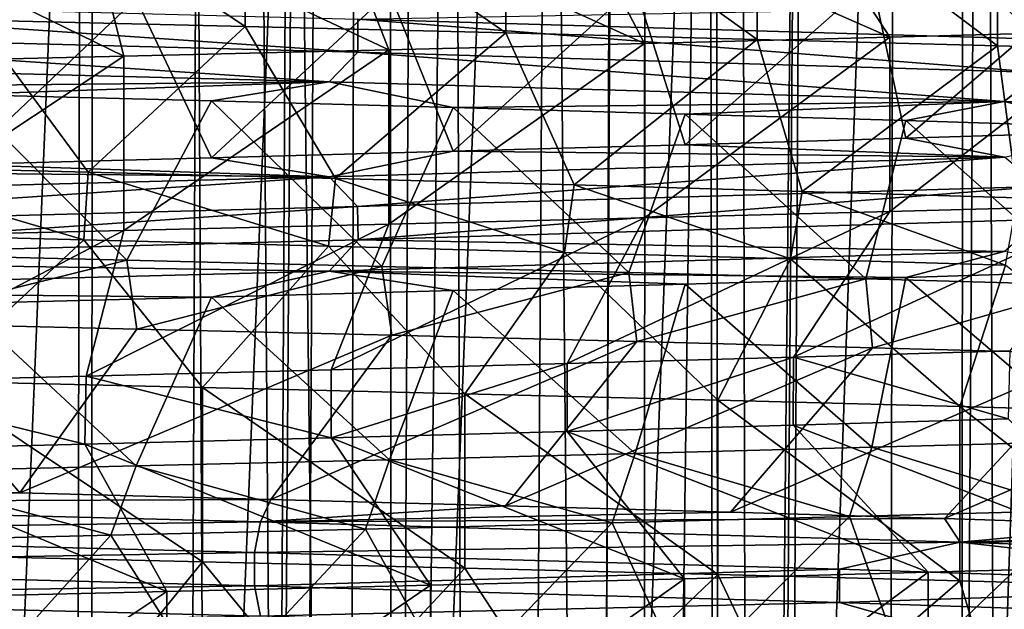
# Model space of a CAD drawing. Header units: millimetres. Extents: x -39 to 39, y -2 to 145.
# Tile 440 of 656: x 4.66 to 8.33, y 50.22 to 52.42. Entities that reach past the tile are written whole.
import ezdxf

# ---------------------------------------------------------------- set-up
doc = ezdxf.new("R2010")
doc.units = ezdxf.units.MM
doc.header["$LTSCALE"] = 65.185185
for name, color, linetype in [('12', 7, 'CONTINUOUS'), ('16', 7, 'CONTINUOUS'), ('160', 7, 'CONTINUOUS'), ('161', 7, 'CONTINUOUS'), ('17', 7, 'CONTINUOUS'), ('179', 7, 'CONTINUOUS'), ('36', 7, 'CONTINUOUS'), ('38', 7, 'CONTINUOUS'), ('460', 7, 'CONTINUOUS'), ('48', 7, 'CONTINUOUS'), ('563', 7, 'CONTINUOUS'), ('618', 7, 'CONTINUOUS'), ('619', 7, 'CONTINUOUS'), ('620', 7, 'CONTINUOUS'), ('621', 7, 'CONTINUOUS'), ('622', 7, 'CONTINUOUS'), ('73', 7, 'CONTINUOUS')]:
    doc.layers.add(name, color=color, linetype=linetype)

msp = doc.modelspace()

# ---------------------------------------------------------------- linework, layer by layer
at = {"layer": '12', "color": 7, "linetype": 'Continuous'}
for points in [[(4.9596, 121, 16.3597), (3.8734, 121, 16.6504), (4.4361, 38.299, 16.21), (4.9596, 121, 16.3597)], [(4.9209, 38.299, 16.0695), (4.9596, 121, 16.3597), (4.4361, 38.299, 16.21), (4.9209, 38.299, 16.0695)], [(5.4013, 38.299, 15.9144), (4.9596, 121, 16.3597), (4.9209, 38.299, 16.0695), (5.4013, 38.299, 15.9144)], [(6.0244, 121, 15.9983), (4.9596, 121, 16.3597), (5.8769, 38.299, 15.745), (6.0244, 121, 15.9983)], [(5.8769, 38.299, 15.745), (4.9596, 121, 16.3597), (5.4013, 38.299, 15.9144), (5.8769, 38.299, 15.745)], [(5.5726, 38.2987, -15.8553), (6.0135, 121, -16.0024), (6.0463, 38.299, -15.6807), (5.5726, 38.2987, -15.8553)], [(6.3474, 38.299, 15.5613), (6.0244, 121, 15.9983), (5.8769, 38.299, 15.745), (6.3474, 38.299, 15.5613)], [(6.0135, 121, -16.0024), (7.0526, 121, -15.5724), (6.0463, 38.299, -15.6807), (6.0135, 121, -16.0024)], [(7.0632, 121, 15.5676), (6.0244, 121, 15.9983), (6.8122, 38.299, 15.3635), (7.0632, 121, 15.5676)], [(6.8122, 38.299, 15.3635), (6.0244, 121, 15.9983), (6.3474, 38.299, 15.5613), (6.8122, 38.299, 15.3635)], [(6.0463, 38.299, -15.6807), (7.0526, 121, -15.5724), (6.5146, 38.299, -15.492), (6.0463, 38.299, -15.6807)], [(6.5146, 38.299, -15.492), (7.0526, 121, -15.5724), (6.977, 38.299, -15.2894), (6.5146, 38.299, -15.492)], [(7.2709, 38.2987, 15.1518), (7.0632, 121, 15.5676), (6.8122, 38.299, 15.3635), (7.2709, 38.2987, 15.1518)], [(7.0526, 121, -15.5724), (8.0611, 121, -15.0751), (6.977, 38.299, -15.2894), (7.0526, 121, -15.5724)], [(6.977, 38.299, -15.2894), (8.0611, 121, -15.0751), (7.4331, 38.299, -15.0729), (6.977, 38.299, -15.2894)], [(7.4331, 38.299, -15.0729), (8.0611, 121, -15.0751), (7.8825, 38.299, -14.8428), (7.4331, 38.299, -15.0729)], [(7.8825, 38.299, -14.8428), (8.0611, 121, -15.0751), (8.3248, 38.299, -14.5993), (7.8825, 38.299, -14.8428)], [(8.0611, 121, -15.0751), (9.0347, 121, -14.5125), (8.3248, 38.299, -14.5993), (8.0611, 121, -15.0751)], [(8.3248, 38.299, -14.5993), (9.0347, 121, -14.5125), (8.7596, 38.299, -14.3427), (8.3248, 38.299, -14.5993)]]:
    msp.add_3dface(points, dxfattribs=at)
at = {"layer": '16', "color": 7, "linetype": 'Continuous'}
for points in [[(4.8971, 51.5988, -12.4731), (3.9646, 51.8753, -12.8001), (3.9568, 51.6224, -12.8025), (4.8971, 51.5988, -12.4731)], [(4.9125, 51.8514, -12.4671), (3.9646, 51.8753, -12.8001), (4.8971, 51.5988, -12.4731), (4.9125, 51.8514, -12.4671)], [(5.8098, 51.5751, -12.075), (4.9125, 51.8514, -12.4671), (4.8971, 51.5988, -12.4731), (5.8098, 51.5751, -12.075)], [(5.8361, 51.8275, -12.0623), (4.9125, 51.8514, -12.4671), (5.8098, 51.5751, -12.075), (5.8361, 51.8275, -12.0623)], [(6.6902, 51.5515, -11.6104), (5.8361, 51.8275, -12.0623), (5.8098, 51.5751, -12.075), (6.6902, 51.5515, -11.6104)], [(6.7255, 51.8035, -11.59), (5.8361, 51.8275, -12.0623), (6.6902, 51.5515, -11.6104), (6.7255, 51.8035, -11.59)], [(7.5333, 51.5278, -11.0819), (6.7255, 51.8035, -11.59), (6.6902, 51.5515, -11.6104), (7.5333, 51.5278, -11.0819)], [(7.5763, 51.7796, -11.0526), (6.7255, 51.8035, -11.59), (7.5333, 51.5278, -11.0819), (7.5763, 51.7796, -11.0526)], [(8.3344, 51.5042, -10.4928), (7.5763, 51.7796, -11.0526), (7.5333, 51.5278, -11.0819), (8.3344, 51.5042, -10.4928)], [(8.3791, 51.7559, -10.4571), (7.5763, 51.7796, -11.0526), (8.3344, 51.5042, -10.4928), (8.3791, 51.7559, -10.4571)], [(7.5447, 51.1613, 11.0742), (8.351, 51.1851, 10.4796), (8.3443, 50.9318, 10.4849), (7.5447, 51.1613, 11.0742)], [(6.7, 51.1376, 11.6047), (7.5447, 51.1613, 11.0742), (6.7, 50.8845, 11.6047), (6.7, 51.1376, 11.6047)], [(6.7, 50.8845, 11.6047), (7.5447, 51.1613, 11.0742), (7.5431, 50.9082, 11.0753), (6.7, 50.8845, 11.6047)], [(7.5431, 50.9082, 11.0753), (7.5447, 51.1613, 11.0742), (8.3443, 50.9318, 10.4849), (7.5431, 50.9082, 11.0753)]]:
    msp.add_3dface(points, dxfattribs=at)
at = {"layer": '160', "color": 7, "linetype": 'Continuous'}
for points in [[(7.5447, 52.9082, 11.0742), (8.351, 52.932, 10.4796), (8.7754, 52.3788, 11.3541), (7.5447, 52.9082, 11.0742)], [(6.7, 52.8845, 11.6047), (7.5447, 52.9082, 11.0742), (7.904, 52.3551, 11.977), (6.7, 52.8845, 11.6047)], [(7.904, 52.3551, 11.977), (7.5447, 52.9082, 11.0742), (8.7754, 52.3788, 11.3541), (7.904, 52.3551, 11.977)], [(4.9055, 52.8372, 12.4698), (5.8193, 52.8609, 12.0705), (6.0344, 52.3075, 13.0196), (4.9055, 52.8372, 12.4698)], [(5.8193, 52.8609, 12.0705), (6.7, 52.8845, 11.6047), (6.9887, 52.3313, 12.5332), (5.8193, 52.8609, 12.0705)], [(6.0344, 52.3075, 13.0196), (5.8193, 52.8609, 12.0705), (6.9887, 52.3313, 12.5332), (6.0344, 52.3075, 13.0196)], [(6.9887, 52.3313, 12.5332), (6.7, 52.8845, 11.6047), (7.904, 52.3551, 11.977), (6.9887, 52.3313, 12.5332)], [(3.9632, 52.8134, 12.8005), (4.9055, 52.8372, 12.4698), (5.0464, 52.2838, 13.4334), (3.9632, 52.8134, 12.8005)], [(5.0464, 52.2838, 13.4334), (4.9055, 52.8372, 12.4698), (6.0344, 52.3075, 13.0196), (5.0464, 52.2838, 13.4334)], [(4.0304, 52.26, 13.7724), (3.9632, 52.8134, 12.8005), (5.0464, 52.2838, 13.4334), (4.0304, 52.26, 13.7724)], [(4.8971, 51.5988, -12.4731), (3.9568, 51.6224, -12.8025), (4.331, 51.0718, -13.6808), (4.8971, 51.5988, -12.4731)], [(5.3394, 51.048, -13.3197), (4.8971, 51.5988, -12.4731), (4.331, 51.0718, -13.6808), (5.3394, 51.048, -13.3197)], [(5.8098, 51.5751, -12.075), (4.8971, 51.5988, -12.4731), (5.3394, 51.048, -13.3197), (5.8098, 51.5751, -12.075)], [(6.318, 51.0243, -12.8843), (5.8098, 51.5751, -12.075), (5.3394, 51.048, -13.3197), (6.318, 51.0243, -12.8843)], [(6.6902, 51.5515, -11.6104), (5.8098, 51.5751, -12.075), (6.318, 51.0243, -12.8843), (6.6902, 51.5515, -11.6104)], [(7.2614, 51.0005, -12.3772), (6.6902, 51.5515, -11.6104), (6.318, 51.0243, -12.8843), (7.2614, 51.0005, -12.3772)], [(7.5333, 51.5278, -11.0819), (6.6902, 51.5515, -11.6104), (7.2614, 51.0005, -12.3772), (7.5333, 51.5278, -11.0819)], [(8.1644, 50.9767, -11.8011), (7.5333, 51.5278, -11.0819), (7.2614, 51.0005, -12.3772), (8.1644, 50.9767, -11.8011)], [(8.3344, 51.5042, -10.4928), (7.5333, 51.5278, -11.0819), (8.1644, 50.9767, -11.8011), (8.3344, 51.5042, -10.4928)], [(9.0218, 50.953, -11.1593), (8.3344, 51.5042, -10.4928), (8.1644, 50.9767, -11.8011), (9.0218, 50.953, -11.1593)], [(6.7, 50.8845, 11.6047), (7.5431, 50.9082, 11.0753), (8.0465, 50.3589, 11.8817), (6.7, 50.8845, 11.6047)], [(7.5431, 50.9082, 11.0753), (8.3443, 50.9318, 10.4849), (8.9104, 50.3826, 11.2485), (7.5431, 50.9082, 11.0753)], [(8.0465, 50.3589, 11.8817), (7.5431, 50.9082, 11.0753), (8.9104, 50.3826, 11.2485), (8.0465, 50.3589, 11.8817)], [(5.8189, 50.8608, 12.0706), (6.7, 50.8845, 11.6047), (7.1379, 50.3351, 12.4488), (5.8189, 50.8608, 12.0706)], [(7.1379, 50.3351, 12.4488), (6.7, 50.8845, 11.6047), (8.0465, 50.3589, 11.8817), (7.1379, 50.3351, 12.4488)], [(3.9475, 50.813, 12.8054), (4.9003, 50.837, 12.4718), (5.2066, 50.2876, 13.3721), (3.9475, 50.813, 12.8054)], [(4.9003, 50.837, 12.4718), (5.8189, 50.8608, 12.0706), (6.1895, 50.3113, 12.9465), (4.9003, 50.837, 12.4718)], [(5.2066, 50.2876, 13.3721), (4.9003, 50.837, 12.4718), (6.1895, 50.3113, 12.9465), (5.2066, 50.2876, 13.3721)], [(6.1895, 50.3113, 12.9465), (5.8189, 50.8608, 12.0706), (7.1379, 50.3351, 12.4488), (6.1895, 50.3113, 12.9465)], [(4.1946, 50.2638, 13.7232), (3.9475, 50.813, 12.8054), (5.2066, 50.2876, 13.3721), (4.1946, 50.2638, 13.7232)]]:
    msp.add_3dface(points, dxfattribs=at)
at = {"layer": '161', "color": 7, "linetype": 'Continuous'}
for points in [[(3.9646, 51.8753, -12.8001), (4.9125, 51.8514, -12.4671), (4.4941, 52.418, -13.6281), (3.9646, 51.8753, -12.8001)], [(4.9125, 51.8514, -12.4671), (5.4981, 52.3942, -13.2549), (4.4941, 52.418, -13.6281), (4.9125, 51.8514, -12.4671)], [(4.9125, 51.8514, -12.4671), (5.8361, 51.8275, -12.0623), (5.4981, 52.3942, -13.2549), (4.9125, 51.8514, -12.4671)], [(5.8361, 51.8275, -12.0623), (6.4715, 52.3705, -12.8079), (5.4981, 52.3942, -13.2549), (5.8361, 51.8275, -12.0623)], [(5.8361, 51.8275, -12.0623), (6.7255, 51.8035, -11.59), (6.4715, 52.3705, -12.8079), (5.8361, 51.8275, -12.0623)], [(6.7255, 51.8035, -11.59), (7.4087, 52.3467, -12.2895), (6.4715, 52.3705, -12.8079), (6.7255, 51.8035, -11.59)], [(6.7255, 51.8035, -11.59), (7.5763, 51.7796, -11.0526), (7.4087, 52.3467, -12.2895), (6.7255, 51.8035, -11.59)], [(7.5763, 51.7796, -11.0526), (8.3048, 52.3229, -11.7027), (7.4087, 52.3467, -12.2895), (7.5763, 51.7796, -11.0526)], [(7.5763, 51.7796, -11.0526), (8.3791, 51.7559, -10.4571), (8.3048, 52.3229, -11.7027), (7.5763, 51.7796, -11.0526)], [(8.3791, 51.7559, -10.4571), (9.1545, 52.2992, -11.0507), (8.3048, 52.3229, -11.7027), (8.3791, 51.7559, -10.4571)], [(8.351, 51.1851, 10.4796), (7.5447, 51.1613, 11.0742), (8.7754, 51.7288, 11.3541), (8.351, 51.1851, 10.4796)], [(7.5447, 51.1613, 11.0742), (7.904, 51.7051, 11.977), (8.7754, 51.7288, 11.3541), (7.5447, 51.1613, 11.0742)], [(6.7, 51.1376, 11.6047), (5.8193, 51.1139, 12.0705), (6.9887, 51.6813, 12.5332), (6.7, 51.1376, 11.6047)], [(5.8193, 51.1139, 12.0705), (6.0344, 51.6575, 13.0196), (6.9887, 51.6813, 12.5332), (5.8193, 51.1139, 12.0705)], [(7.5447, 51.1613, 11.0742), (6.7, 51.1376, 11.6047), (7.904, 51.7051, 11.977), (7.5447, 51.1613, 11.0742)], [(6.7, 51.1376, 11.6047), (6.9887, 51.6813, 12.5332), (7.904, 51.7051, 11.977), (6.7, 51.1376, 11.6047)], [(5.8193, 51.1139, 12.0705), (4.9055, 51.0902, 12.4698), (6.0344, 51.6575, 13.0196), (5.8193, 51.1139, 12.0705)], [(4.9055, 51.0902, 12.4698), (5.0464, 51.6338, 13.4334), (6.0344, 51.6575, 13.0196), (4.9055, 51.0902, 12.4698)], [(4.9055, 51.0902, 12.4698), (3.9632, 51.0665, 12.8005), (5.0464, 51.6338, 13.4334), (4.9055, 51.0902, 12.4698)], [(3.9632, 51.0665, 12.8005), (4.0304, 51.61, 13.7724), (5.0464, 51.6338, 13.4334), (3.9632, 51.0665, 12.8005)], [(3.9568, 49.8755, -12.8025), (4.8971, 49.8518, -12.4731), (4.331, 50.4218, -13.6808), (3.9568, 49.8755, -12.8025)], [(4.8971, 49.8518, -12.4731), (5.3394, 50.398, -13.3197), (4.331, 50.4218, -13.6808), (4.8971, 49.8518, -12.4731)], [(4.8971, 49.8518, -12.4731), (5.8098, 49.8282, -12.075), (5.3394, 50.398, -13.3197), (4.8971, 49.8518, -12.4731)], [(5.8098, 49.8282, -12.075), (6.318, 50.3743, -12.8843), (5.3394, 50.398, -13.3197), (5.8098, 49.8282, -12.075)], [(5.8098, 49.8282, -12.075), (6.6902, 49.8045, -11.6104), (6.318, 50.3743, -12.8843), (5.8098, 49.8282, -12.075)], [(6.6902, 49.8045, -11.6104), (7.2614, 50.3505, -12.3772), (6.318, 50.3743, -12.8843), (6.6902, 49.8045, -11.6104)], [(6.6902, 49.8045, -11.6104), (7.5333, 49.7809, -11.0819), (7.2614, 50.3505, -12.3772), (6.6902, 49.8045, -11.6104)], [(7.5333, 49.7809, -11.0819), (8.1644, 50.3267, -11.8011), (7.2614, 50.3505, -12.3772), (7.5333, 49.7809, -11.0819)], [(7.5333, 49.7809, -11.0819), (8.3344, 49.7572, -10.4928), (8.1644, 50.3267, -11.8011), (7.5333, 49.7809, -11.0819)], [(8.3344, 49.7572, -10.4928), (9.0218, 50.303, -11.1593), (8.1644, 50.3267, -11.8011), (8.3344, 49.7572, -10.4928)]]:
    msp.add_3dface(points, dxfattribs=at)
at = {"layer": '17', "color": 7, "linetype": 'Continuous'}
for points in [[(6.7, 51.1376, 11.6047), (6.7, 50.8845, 11.6047), (5.8189, 50.8608, 12.0706), (6.7, 51.1376, 11.6047)], [(6.7, 51.1376, 11.6047), (5.8189, 50.8608, 12.0706), (5.8193, 51.1139, 12.0705), (6.7, 51.1376, 11.6047)], [(4.9055, 51.0902, 12.4698), (4.9003, 50.837, 12.4718), (3.9632, 51.0665, 12.8005), (4.9055, 51.0902, 12.4698)], [(5.8189, 50.8608, 12.0706), (4.9003, 50.837, 12.4718), (4.9055, 51.0902, 12.4698), (5.8189, 50.8608, 12.0706)], [(5.8193, 51.1139, 12.0705), (5.8189, 50.8608, 12.0706), (4.9055, 51.0902, 12.4698), (5.8193, 51.1139, 12.0705)], [(4.9003, 50.837, 12.4718), (3.9475, 50.813, 12.8054), (3.9632, 51.0665, 12.8005), (4.9003, 50.837, 12.4718)]]:
    msp.add_3dface(points, dxfattribs=at)
at = {"layer": '179', "color": 7, "linetype": 'Continuous'}
for points in [[(5.4981, 53.0442, -13.2549), (4.4941, 53.068, -13.6281), (5.4981, 52.3942, -13.2549), (5.4981, 53.0442, -13.2549)], [(5.4981, 52.3942, -13.2549), (4.4941, 53.068, -13.6281), (4.4941, 52.418, -13.6281), (5.4981, 52.3942, -13.2549)], [(6.4715, 53.0205, -12.8079), (5.4981, 53.0442, -13.2549), (6.4715, 52.3705, -12.8079), (6.4715, 53.0205, -12.8079)], [(6.4715, 52.3705, -12.8079), (5.4981, 53.0442, -13.2549), (5.4981, 52.3942, -13.2549), (6.4715, 52.3705, -12.8079)], [(7.4087, 52.9967, -12.2895), (6.4715, 53.0205, -12.8079), (7.4087, 52.3467, -12.2895), (7.4087, 52.9967, -12.2895)], [(7.4087, 52.3467, -12.2895), (6.4715, 53.0205, -12.8079), (6.4715, 52.3705, -12.8079), (7.4087, 52.3467, -12.2895)], [(8.3048, 52.9729, -11.7027), (7.4087, 52.9967, -12.2895), (8.3048, 52.3229, -11.7027), (8.3048, 52.9729, -11.7027)], [(8.3048, 52.3229, -11.7027), (7.4087, 52.9967, -12.2895), (7.4087, 52.3467, -12.2895), (8.3048, 52.3229, -11.7027)], [(9.1545, 52.9492, -11.0507), (8.3048, 52.9729, -11.7027), (9.1545, 52.2992, -11.0507), (9.1545, 52.9492, -11.0507)], [(9.1545, 52.2992, -11.0507), (8.3048, 52.9729, -11.7027), (8.3048, 52.3229, -11.7027), (9.1545, 52.2992, -11.0507)], [(7.904, 52.3551, 11.977), (8.7754, 52.3788, 11.3541), (7.904, 51.7051, 11.977), (7.904, 52.3551, 11.977)], [(7.904, 51.7051, 11.977), (8.7754, 52.3788, 11.3541), (8.7754, 51.7288, 11.3541), (7.904, 51.7051, 11.977)], [(6.9887, 52.3313, 12.5332), (7.904, 52.3551, 11.977), (6.9887, 51.6813, 12.5332), (6.9887, 52.3313, 12.5332)], [(6.9887, 51.6813, 12.5332), (7.904, 52.3551, 11.977), (7.904, 51.7051, 11.977), (6.9887, 51.6813, 12.5332)], [(5.0464, 52.2838, 13.4334), (6.0344, 52.3075, 13.0196), (5.0464, 51.6338, 13.4334), (5.0464, 52.2838, 13.4334)], [(5.0464, 51.6338, 13.4334), (6.0344, 52.3075, 13.0196), (6.0344, 51.6575, 13.0196), (5.0464, 51.6338, 13.4334)], [(6.0344, 52.3075, 13.0196), (6.9887, 52.3313, 12.5332), (6.0344, 51.6575, 13.0196), (6.0344, 52.3075, 13.0196)], [(6.0344, 51.6575, 13.0196), (6.9887, 52.3313, 12.5332), (6.9887, 51.6813, 12.5332), (6.0344, 51.6575, 13.0196)], [(4.0304, 52.26, 13.7724), (5.0464, 52.2838, 13.4334), (4.0304, 51.61, 13.7724), (4.0304, 52.26, 13.7724)], [(4.0304, 51.61, 13.7724), (5.0464, 52.2838, 13.4334), (5.0464, 51.6338, 13.4334), (4.0304, 51.61, 13.7724)], [(5.3394, 51.048, -13.3197), (4.331, 51.0718, -13.6808), (5.3394, 50.398, -13.3197), (5.3394, 51.048, -13.3197)], [(5.3394, 50.398, -13.3197), (4.331, 51.0718, -13.6808), (4.331, 50.4218, -13.6808), (5.3394, 50.398, -13.3197)], [(6.318, 51.0243, -12.8843), (5.3394, 51.048, -13.3197), (6.318, 50.3743, -12.8843), (6.318, 51.0243, -12.8843)], [(6.318, 50.3743, -12.8843), (5.3394, 51.048, -13.3197), (5.3394, 50.398, -13.3197), (6.318, 50.3743, -12.8843)], [(7.2614, 51.0005, -12.3772), (6.318, 51.0243, -12.8843), (7.2614, 50.3505, -12.3772), (7.2614, 51.0005, -12.3772)], [(7.2614, 50.3505, -12.3772), (6.318, 51.0243, -12.8843), (6.318, 50.3743, -12.8843), (7.2614, 50.3505, -12.3772)], [(8.1644, 50.9767, -11.8011), (7.2614, 51.0005, -12.3772), (8.1644, 50.3267, -11.8011), (8.1644, 50.9767, -11.8011)], [(8.1644, 50.3267, -11.8011), (7.2614, 51.0005, -12.3772), (7.2614, 50.3505, -12.3772), (8.1644, 50.3267, -11.8011)], [(9.0218, 50.953, -11.1593), (8.1644, 50.9767, -11.8011), (9.0218, 50.303, -11.1593), (9.0218, 50.953, -11.1593)], [(9.0218, 50.303, -11.1593), (8.1644, 50.9767, -11.8011), (8.1644, 50.3267, -11.8011), (9.0218, 50.303, -11.1593)], [(7.1379, 50.3351, 12.4488), (8.0465, 50.3589, 11.8817), (7.1379, 49.6851, 12.4488), (7.1379, 50.3351, 12.4488)], [(7.1379, 49.6851, 12.4488), (8.0465, 50.3589, 11.8817), (8.0465, 49.7089, 11.8817), (7.1379, 49.6851, 12.4488)], [(8.0465, 50.3589, 11.8817), (8.9104, 50.3826, 11.2485), (8.0465, 49.7089, 11.8817), (8.0465, 50.3589, 11.8817)], [(8.0465, 49.7089, 11.8817), (8.9104, 50.3826, 11.2485), (8.9104, 49.7326, 11.2485), (8.0465, 49.7089, 11.8817)], [(6.1895, 50.3113, 12.9465), (7.1379, 50.3351, 12.4488), (6.1895, 49.6613, 12.9465), (6.1895, 50.3113, 12.9465)], [(6.1895, 49.6613, 12.9465), (7.1379, 50.3351, 12.4488), (7.1379, 49.6851, 12.4488), (6.1895, 49.6613, 12.9465)], [(4.1946, 50.2638, 13.7232), (5.2066, 50.2876, 13.3721), (4.1946, 49.6138, 13.7232), (4.1946, 50.2638, 13.7232)], [(4.1946, 49.6138, 13.7232), (5.2066, 50.2876, 13.3721), (5.2066, 49.6376, 13.3721), (4.1946, 49.6138, 13.7232)], [(5.2066, 50.2876, 13.3721), (6.1895, 50.3113, 12.9465), (5.2066, 49.6376, 13.3721), (5.2066, 50.2876, 13.3721)], [(5.2066, 49.6376, 13.3721), (6.1895, 50.3113, 12.9465), (6.1895, 49.6613, 12.9465), (5.2066, 49.6376, 13.3721)]]:
    msp.add_3dface(points, dxfattribs=at)
at = {"layer": '36', "color": 7, "linetype": 'Continuous'}
for points in [[(8.2131, 121, 15.3595), (7.1963, 121, 15.8614), (7.3907, 38.2987, 15.4161), (8.2131, 121, 15.3595)], [(8.2131, 121, 15.3595), (7.3907, 38.2987, 15.4161), (8.1668, 38.2988, 15.0194), (8.2131, 121, 15.3595)], [(8.9231, 38.2988, 14.5828), (8.2131, 121, 15.3595), (8.1668, 38.2988, 15.0194), (8.9231, 38.2988, 14.5828)], [(9.1952, 121, 14.7925), (8.2131, 121, 15.3595), (8.9231, 38.2988, 14.5828), (9.1952, 121, 14.7925)]]:
    msp.add_3dface(points, dxfattribs=at)
at = {"layer": '38', "color": 7, "linetype": 'Continuous'}
for points in [[(7.0632, 121, 15.5676), (7.2709, 38.2987, 15.1518), (7.1963, 121, 15.8614), (7.0632, 121, 15.5676)], [(7.1963, 121, 15.8614), (7.2709, 38.2987, 15.1518), (7.3907, 38.2987, 15.4161), (7.1963, 121, 15.8614)]]:
    msp.add_3dface(points, dxfattribs=at)
at = {"layer": '460', "linetype": 'Continuous'}
for points in [[(4.0761, 51.5465, -13.6024), (5.057, 51.5233, -13.269), (4.1158, 51.2892, -13.5904), (4.0761, 51.5465, -13.6024)], [(4.1158, 51.2892, -13.5904), (5.057, 51.5233, -13.269), (5.0949, 51.266, -13.2545), (4.1158, 51.2892, -13.5904)], [(5.057, 51.5233, -13.269), (6.0088, 51.5001, -12.866), (5.0949, 51.266, -13.2545), (5.057, 51.5233, -13.269)], [(6.0088, 51.5001, -12.866), (6.0461, 51.2428, -12.8485), (5.0949, 51.266, -13.2545), (6.0088, 51.5001, -12.866)], [(6.9297, 51.4769, -12.3943), (6.0461, 51.2428, -12.8485), (6.0088, 51.5001, -12.866), (6.9297, 51.4769, -12.3943)], [(6.9603, 51.2197, -12.3772), (6.0461, 51.2428, -12.8485), (6.9297, 51.4769, -12.3943), (6.9603, 51.2197, -12.3772)], [(7.8142, 51.4537, -11.8566), (6.9603, 51.2197, -12.3772), (6.9297, 51.4769, -12.3943), (7.8142, 51.4537, -11.8566)], [(7.8392, 51.1966, -11.8401), (6.9603, 51.2197, -12.3772), (7.8142, 51.4537, -11.8566), (7.8392, 51.1966, -11.8401)], [(8.6566, 51.4305, -11.2562), (7.8392, 51.1966, -11.8401), (7.8142, 51.4537, -11.8566), (8.6566, 51.4305, -11.2562)], [(8.6785, 51.1735, -11.2394), (7.8392, 51.1966, -11.8401), (8.6566, 51.4305, -11.2562), (8.6785, 51.1735, -11.2394)], [(7.8359, 50.8253, 11.8422), (8.6037, 50.59, 11.2967), (8.6775, 50.8485, 11.2402), (7.8359, 50.8253, 11.8422)], [(6.0375, 50.779, 12.8526), (6.8674, 50.5435, 12.429), (6.954, 50.8021, 12.3807), (6.0375, 50.779, 12.8526)], [(6.8674, 50.5435, 12.429), (7.7531, 50.5666, 11.8966), (6.954, 50.8021, 12.3807), (6.8674, 50.5435, 12.429)], [(6.954, 50.8021, 12.3807), (7.7531, 50.5666, 11.8966), (7.8359, 50.8253, 11.8422), (6.954, 50.8021, 12.3807)], [(7.7531, 50.5666, 11.8966), (8.6037, 50.59, 11.2967), (7.8359, 50.8253, 11.8422), (7.7531, 50.5666, 11.8966)], [(5.0917, 50.7559, 13.2557), (5.947, 50.5203, 12.8947), (6.0375, 50.779, 12.8526), (5.0917, 50.7559, 13.2557)], [(5.947, 50.5203, 12.8947), (6.8674, 50.5435, 12.429), (6.0375, 50.779, 12.8526), (5.947, 50.5203, 12.8947)], [(4.0204, 50.4742, 13.619), (4.9971, 50.4973, 13.2917), (4.1186, 50.7329, 13.5896), (4.0204, 50.4742, 13.619)], [(4.1186, 50.7329, 13.5896), (4.9971, 50.4973, 13.2917), (5.0917, 50.7559, 13.2557), (4.1186, 50.7329, 13.5896)], [(4.9971, 50.4973, 13.2917), (5.947, 50.5203, 12.8947), (5.0917, 50.7559, 13.2557), (4.9971, 50.4973, 13.2917)]]:
    msp.add_3dface(points, dxfattribs=at)
at = {"layer": '48', "color": 7, "linetype": 'Continuous'}
for points in [[(3.9579, 121, -16.9618), (5.0532, 121, -16.6684), (4.002, 38.2988, -16.6211), (3.9579, 121, -16.9618)], [(4.002, 38.2988, -16.6211), (5.0532, 121, -16.6684), (4.8456, 38.2988, -16.3951), (4.002, 38.2988, -16.6211)], [(5.0532, 121, -16.6684), (5.6748, 38.2987, -16.1268), (4.8456, 38.2988, -16.3951), (5.0532, 121, -16.6684)], [(5.0532, 121, -16.6684), (6.1271, 121, -16.3042), (5.6748, 38.2987, -16.1268), (5.0532, 121, -16.6684)]]:
    msp.add_3dface(points, dxfattribs=at)
at = {"layer": '563', "linetype": 'Continuous'}
for points in [[(4.5357, 67, 10.3409), (5.3736, 67, 9.9315), (4.4588, 45, 10.1651), (4.5357, 67, 10.3409)], [(4.4588, 45, 10.1651), (5.3736, 67, 9.9315), (5.2824, 45, 9.7625), (4.4588, 45, 10.1651)], [(5.3736, 67, -9.9315), (4.5357, 67, -10.3409), (4.4588, 45, -10.1651), (5.3736, 67, -9.9315)], [(5.2824, 45, -9.7625), (5.3736, 67, -9.9315), (4.4588, 45, -10.1651), (5.2824, 45, -9.7625)], [(5.3736, 67, 9.9315), (6.1761, 67, 9.4529), (5.2824, 45, 9.7625), (5.3736, 67, 9.9315)], [(5.2824, 45, 9.7625), (6.1761, 67, 9.4529), (6.0715, 45, 9.2923), (5.2824, 45, 9.7625)], [(6.1761, 67, -9.4529), (5.3736, 67, -9.9315), (5.2824, 45, -9.7625), (6.1761, 67, -9.4529)], [(6.0715, 45, -9.2923), (6.1761, 67, -9.4529), (5.2824, 45, -9.7625), (6.0715, 45, -9.2923)], [(6.1761, 67, 9.4529), (6.9366, 67, 8.9103), (6.0715, 45, 9.2923), (6.1761, 67, 9.4529)], [(6.0715, 45, 9.2923), (6.9366, 67, 8.9103), (6.8189, 45, 8.7586), (6.0715, 45, 9.2923)], [(6.9366, 67, -8.9103), (6.1761, 67, -9.4529), (6.0715, 45, -9.2923), (6.9366, 67, -8.9103)], [(6.8189, 45, -8.7586), (6.9366, 67, -8.9103), (6.0715, 45, -9.2923), (6.8189, 45, -8.7586)], [(6.9366, 67, 8.9103), (7.6477, 67, 8.3079), (6.8189, 45, 8.7586), (6.9366, 67, 8.9103)], [(6.8189, 45, 8.7586), (7.6477, 67, 8.3079), (7.5179, 45, 8.1665), (6.8189, 45, 8.7586)], [(7.6477, 67, -8.3079), (6.9366, 67, -8.9103), (6.8189, 45, -8.7586), (7.6477, 67, -8.3079)], [(7.5179, 45, -8.1665), (7.6477, 67, -8.3079), (6.8189, 45, -8.7586), (7.5179, 45, -8.1665)], [(7.6477, 67, 8.3079), (8.3068, 67, 7.6489), (7.5179, 45, 8.1665), (7.6477, 67, 8.3079)], [(7.5179, 45, 8.1665), (8.3068, 67, 7.6489), (8.1657, 45, 7.5187), (7.5179, 45, 8.1665)], [(8.3068, 67, -7.6489), (7.6477, 67, -8.3079), (7.5179, 45, -8.1665), (8.3068, 67, -7.6489)], [(8.1657, 45, -7.5187), (8.3068, 67, -7.6489), (7.5179, 45, -8.1665), (8.1657, 45, -7.5187)], [(8.3068, 67, 7.6489), (8.9107, 67, 6.9354), (8.1657, 45, 7.5187), (8.3068, 67, 7.6489)], [(8.1657, 45, 7.5187), (8.9107, 67, 6.9354), (8.7597, 45, 6.8175), (8.1657, 45, 7.5187)], [(8.9107, 67, -6.9354), (8.3068, 67, -7.6489), (8.1657, 45, -7.5187), (8.9107, 67, -6.9354)], [(8.7597, 45, -6.8175), (8.9107, 67, -6.9354), (8.1657, 45, -7.5187), (8.7597, 45, -6.8175)]]:
    msp.add_3dface(points, dxfattribs=at)
at = {"layer": '618', "linetype": 'Continuous'}
for points in [[(7.8359, 52.5689, 11.8422), (6.954, 52.5457, 12.3807), (7.1399, 51.9537, 11.0309), (7.8359, 52.5689, 11.8422)], [(7.963, 51.978, 10.4523), (7.8359, 52.5689, 11.8422), (7.1399, 51.9537, 11.0309), (7.963, 51.978, 10.4523)], [(8.6775, 52.5921, 11.2402), (7.8359, 52.5689, 11.8422), (7.963, 51.978, 10.4523), (8.6775, 52.5921, 11.2402)], [(8.7395, 52.0024, 9.8123), (8.6775, 52.5921, 11.2402), (7.963, 51.978, 10.4523), (8.7395, 52.0024, 9.8123)], [(6.0375, 52.5226, 12.8526), (5.0917, 52.4995, 13.2557), (5.3731, 51.9049, 11.9912), (6.0375, 52.5226, 12.8526)], [(6.2749, 51.9293, 11.5449), (6.0375, 52.5226, 12.8526), (5.3731, 51.9049, 11.9912), (6.2749, 51.9293, 11.5449)], [(6.954, 52.5457, 12.3807), (6.0375, 52.5226, 12.8526), (6.2749, 51.9293, 11.5449), (6.954, 52.5457, 12.3807)], [(7.1399, 51.9537, 11.0309), (6.954, 52.5457, 12.3807), (6.2749, 51.9293, 11.5449), (7.1399, 51.9537, 11.0309)], [(5.0917, 52.4995, 13.2557), (4.1186, 52.4765, 13.5896), (4.4398, 51.8805, 12.3672), (5.0917, 52.4995, 13.2557)], [(5.3731, 51.9049, 11.9912), (5.0917, 52.4995, 13.2557), (4.4398, 51.8805, 12.3672), (5.3731, 51.9049, 11.9912)], [(3.6947, 50.6801, -12.6099), (4.1158, 51.2892, -13.5904), (4.6587, 50.6554, -12.2864), (3.6947, 50.6801, -12.6099)], [(4.1158, 51.2892, -13.5904), (5.0949, 51.266, -13.2545), (4.6587, 50.6554, -12.2864), (4.1158, 51.2892, -13.5904)], [(5.0949, 51.266, -13.2545), (6.0461, 51.2428, -12.8485), (4.6587, 50.6554, -12.2864), (5.0949, 51.266, -13.2545)], [(4.6587, 50.6554, -12.2864), (6.0461, 51.2428, -12.8485), (5.5947, 50.6308, -11.8894), (4.6587, 50.6554, -12.2864)]]:
    msp.add_3dface(points, dxfattribs=at)
at = {"layer": '619', "linetype": 'Continuous'}
for points in [[(5.9187, 52.2984, -11.5711), (3.0437, 52.3737, -12.6355), (3.0445, 52.4974, -12.6353), (5.9187, 52.2984, -11.5711)], [(5.9192, 52.4222, -11.5707), (5.9187, 52.2984, -11.5711), (3.0445, 52.4974, -12.6353), (5.9192, 52.4222, -11.5707)], [(8.4647, 52.3469, -9.8625), (5.9192, 52.4222, -11.5707), (8.331, 52.4662, -10.0421), (8.4647, 52.3469, -9.8625)], [(8.4643, 52.2232, -9.8629), (5.9187, 52.2984, -11.5711), (5.9192, 52.4222, -11.5707), (8.4643, 52.2232, -9.8629)], [(8.4647, 52.3469, -9.8625), (8.4643, 52.2232, -9.8629), (5.9192, 52.4222, -11.5707), (8.4647, 52.3469, -9.8625)], [(5.8119, 52.1881, -11.6824), (2.985, 52.2616, -12.7022), (3.0437, 52.3737, -12.6355), (5.8119, 52.1881, -11.6824)], [(5.9187, 52.2984, -11.5711), (5.8119, 52.1881, -11.6824), (3.0437, 52.3737, -12.6355), (5.9187, 52.2984, -11.5711)], [(8.3304, 52.1147, -10.043), (5.8119, 52.1881, -11.6824), (5.9187, 52.2984, -11.5711), (8.3304, 52.1147, -10.043)], [(8.4643, 52.2232, -9.8629), (8.3304, 52.1147, -10.043), (5.9187, 52.2984, -11.5711), (8.4643, 52.2232, -9.8629)], [(2.985, 52.2616, -12.7022), (5.8119, 52.1881, -11.6824), (3.4805, 52.1659, -12.6707), (2.985, 52.2616, -12.7022)], [(10.4071, 52.0412, -7.8708), (8.3304, 52.1147, -10.043), (8.4643, 52.2232, -9.8629), (10.4071, 52.0412, -7.8708)], [(3.4805, 52.1659, -12.6707), (5.8119, 52.1881, -11.6824), (4.4398, 52.1415, -12.3672), (3.4805, 52.1659, -12.6707)], [(4.4398, 52.1415, -12.3672), (5.8119, 52.1881, -11.6824), (5.3731, 52.1171, -11.9912), (4.4398, 52.1415, -12.3672)], [(5.3731, 52.1171, -11.9912), (5.8119, 52.1881, -11.6824), (6.2749, 52.0927, -11.5449), (5.3731, 52.1171, -11.9912)], [(5.8119, 52.1881, -11.6824), (8.3304, 52.1147, -10.043), (6.2749, 52.0927, -11.5449), (5.8119, 52.1881, -11.6824)], [(6.2749, 52.0927, -11.5449), (8.3304, 52.1147, -10.043), (7.1399, 52.0683, -11.0309), (6.2749, 52.0927, -11.5449)], [(7.1399, 52.0683, -11.0309), (8.3304, 52.1147, -10.043), (7.963, 52.044, -10.4523), (7.1399, 52.0683, -11.0309)], [(7.963, 52.044, -10.4523), (8.3304, 52.1147, -10.043), (8.7395, 52.0196, -9.8123), (7.963, 52.044, -10.4523)], [(8.3304, 52.1147, -10.043), (10.4071, 52.0412, -7.8708), (8.7395, 52.0196, -9.8123), (8.3304, 52.1147, -10.043)], [(7.963, 51.978, 10.4523), (7.1399, 51.9537, 11.0309), (8.3311, 51.907, 10.0421), (7.963, 51.978, 10.4523)], [(8.7395, 52.0024, 9.8123), (7.963, 51.978, 10.4523), (8.3311, 51.907, 10.0421), (8.7395, 52.0024, 9.8123)], [(7.1399, 51.9537, 11.0309), (6.2749, 51.9293, 11.5449), (8.3311, 51.907, 10.0421), (7.1399, 51.9537, 11.0309)], [(5.3731, 51.9049, 11.9912), (4.4398, 51.8805, 12.3672), (5.8124, 51.8336, 11.6819), (5.3731, 51.9049, 11.9912)], [(6.2749, 51.9293, 11.5449), (5.3731, 51.9049, 11.9912), (5.8124, 51.8336, 11.6819), (6.2749, 51.9293, 11.5449)], [(8.3311, 51.907, 10.0421), (6.2749, 51.9293, 11.5449), (5.8124, 51.8336, 11.6819), (8.3311, 51.907, 10.0421)], [(8.3311, 51.907, 10.0421), (5.8124, 51.8336, 11.6819), (5.918, 51.7232, 11.5713), (8.3311, 51.907, 10.0421)], [(8.4638, 51.7984, 9.8632), (8.3311, 51.907, 10.0421), (5.918, 51.7232, 11.5713), (8.4638, 51.7984, 9.8632)], [(4.4398, 51.8805, 12.3672), (3.4805, 51.8561, 12.6707), (5.8124, 51.8336, 11.6819), (4.4398, 51.8805, 12.3672)], [(5.8124, 51.8336, 11.6819), (3.4805, 51.8561, 12.6707), (2.9853, 51.7601, 12.7019), (5.8124, 51.8336, 11.6819)], [(5.8124, 51.8336, 11.6819), (2.9853, 51.7601, 12.7019), (3.043, 51.6479, 12.6356), (5.8124, 51.8336, 11.6819)], [(5.918, 51.7232, 11.5713), (5.8124, 51.8336, 11.6819), (3.043, 51.6479, 12.6356), (5.918, 51.7232, 11.5713)], [(8.4638, 51.7984, 9.8632), (5.918, 51.7232, 11.5713), (5.9201, 51.5995, 11.5704), (8.4638, 51.7984, 9.8632)], [(8.4654, 51.6747, 9.8619), (8.4638, 51.7984, 9.8632), (5.9201, 51.5995, 11.5704), (8.4654, 51.6747, 9.8619)], [(5.918, 51.7232, 11.5713), (3.043, 51.6479, 12.6356), (3.0454, 51.5242, 12.6351), (5.918, 51.7232, 11.5713)], [(5.9201, 51.5995, 11.5704), (5.918, 51.7232, 11.5713), (3.0454, 51.5242, 12.6351), (5.9201, 51.5995, 11.5704)], [(8.4654, 51.6747, 9.8619), (5.9201, 51.5995, 11.5704), (8.3305, 51.5555, 10.0429), (8.4654, 51.6747, 9.8619)], [(5.9201, 51.5995, 11.5704), (3.0454, 51.5242, 12.6351), (5.8119, 51.482, 11.6824), (5.9201, 51.5995, 11.5704)], [(8.3305, 51.5555, 10.0429), (5.9201, 51.5995, 11.5704), (5.8119, 51.482, 11.6824), (8.3305, 51.5555, 10.0429)], [(8.3305, 51.5555, 10.0429), (5.8119, 51.482, 11.6824), (7.963, 51.4584, 10.4523), (8.3305, 51.5555, 10.0429)], [(8.7395, 51.4828, 9.8123), (8.3305, 51.5555, 10.0429), (7.963, 51.4584, 10.4523), (8.7395, 51.4828, 9.8123)], [(5.8119, 51.482, 11.6824), (3.0454, 51.5242, 12.6351), (2.985, 51.4086, 12.7022), (5.8119, 51.482, 11.6824)], [(5.8119, 51.482, 11.6824), (2.985, 51.4086, 12.7022), (5.3731, 51.3853, 11.9912), (5.8119, 51.482, 11.6824)], [(6.2749, 51.4097, 11.5449), (5.8119, 51.482, 11.6824), (5.3731, 51.3853, 11.9912), (6.2749, 51.4097, 11.5449)], [(7.963, 51.4584, 10.4523), (5.8119, 51.482, 11.6824), (7.1399, 51.434, 11.0309), (7.963, 51.4584, 10.4523)], [(7.1399, 51.434, 11.0309), (5.8119, 51.482, 11.6824), (6.2749, 51.4097, 11.5449), (7.1399, 51.434, 11.0309)], [(5.3731, 51.3853, 11.9912), (2.985, 51.4086, 12.7022), (4.4398, 51.3609, 12.3672), (5.3731, 51.3853, 11.9912)], [(3.6947, 50.6801, -12.6099), (4.6587, 50.6554, -12.2864), (2.7418, 50.6192, -12.7567), (3.6947, 50.6801, -12.6099)], [(4.6587, 50.6554, -12.2864), (5.5947, 50.6308, -11.8894), (2.7418, 50.6192, -12.7567), (4.6587, 50.6554, -12.2864)], [(2.7418, 50.6192, -12.7567), (5.5556, 50.5466, -11.8062), (2.678, 50.5066, -12.718), (2.7418, 50.6192, -12.7567)], [(2.7418, 50.6192, -12.7567), (5.5947, 50.6308, -11.8894), (5.5556, 50.5466, -11.8062), (2.7418, 50.6192, -12.7567)], [(2.678, 50.5066, -12.718), (5.5556, 50.5466, -11.8062), (5.5338, 50.4327, -11.7599), (2.678, 50.5066, -12.718)], [(2.678, 50.5066, -12.718), (5.5338, 50.4327, -11.7599), (2.6778, 50.3829, -12.7181), (2.678, 50.5066, -12.718)], [(2.6778, 50.3829, -12.7181), (5.5338, 50.4327, -11.7599), (5.5338, 50.3089, -11.76), (2.6778, 50.3829, -12.7181)], [(2.6778, 50.3829, -12.7181), (5.5338, 50.3089, -11.76), (2.7421, 50.2677, -12.7569), (2.6778, 50.3829, -12.7181)], [(2.7421, 50.2677, -12.7569), (5.5338, 50.3089, -11.76), (5.5557, 50.1951, -11.8064), (2.7421, 50.2677, -12.7569)], [(2.7421, 50.2677, -12.7569), (5.5557, 50.1951, -11.8064), (3.6947, 50.1605, -12.6099), (2.7421, 50.2677, -12.7569)]]:
    msp.add_3dface(points, dxfattribs=at)
at = {"layer": '620', "linetype": 'Continuous'}
for points in [[(5.057, 51.5233, -13.269), (4.0761, 51.5465, -13.6024), (4.4398, 52.1415, -12.3672), (5.057, 51.5233, -13.269)], [(5.057, 51.5233, -13.269), (4.4398, 52.1415, -12.3672), (5.3731, 52.1171, -11.9912), (5.057, 51.5233, -13.269)], [(6.0088, 51.5001, -12.866), (5.057, 51.5233, -13.269), (5.3731, 52.1171, -11.9912), (6.0088, 51.5001, -12.866)], [(6.0088, 51.5001, -12.866), (5.3731, 52.1171, -11.9912), (6.2749, 52.0927, -11.5449), (6.0088, 51.5001, -12.866)], [(6.9297, 51.4769, -12.3943), (6.0088, 51.5001, -12.866), (6.2749, 52.0927, -11.5449), (6.9297, 51.4769, -12.3943)], [(6.9297, 51.4769, -12.3943), (6.2749, 52.0927, -11.5449), (7.1399, 52.0683, -11.0309), (6.9297, 51.4769, -12.3943)], [(7.8142, 51.4537, -11.8566), (6.9297, 51.4769, -12.3943), (7.1399, 52.0683, -11.0309), (7.8142, 51.4537, -11.8566)], [(7.8142, 51.4537, -11.8566), (7.1399, 52.0683, -11.0309), (7.963, 52.044, -10.4523), (7.8142, 51.4537, -11.8566)], [(8.6566, 51.4305, -11.2562), (7.8142, 51.4537, -11.8566), (7.963, 52.044, -10.4523), (8.6566, 51.4305, -11.2562)], [(8.6566, 51.4305, -11.2562), (7.963, 52.044, -10.4523), (8.7395, 52.0196, -9.8123), (8.6566, 51.4305, -11.2562)], [(7.8359, 50.8253, 11.8422), (7.963, 51.4584, 10.4523), (7.1399, 51.434, 11.0309), (7.8359, 50.8253, 11.8422)], [(7.8359, 50.8253, 11.8422), (8.6775, 50.8485, 11.2402), (7.963, 51.4584, 10.4523), (7.8359, 50.8253, 11.8422)], [(8.6775, 50.8485, 11.2402), (8.7395, 51.4828, 9.8123), (7.963, 51.4584, 10.4523), (8.6775, 50.8485, 11.2402)], [(6.954, 50.8021, 12.3807), (7.1399, 51.434, 11.0309), (6.2749, 51.4097, 11.5449), (6.954, 50.8021, 12.3807)], [(6.954, 50.8021, 12.3807), (7.8359, 50.8253, 11.8422), (7.1399, 51.434, 11.0309), (6.954, 50.8021, 12.3807)], [(5.0917, 50.7559, 13.2557), (5.3731, 51.3853, 11.9912), (4.4398, 51.3609, 12.3672), (5.0917, 50.7559, 13.2557)], [(5.0917, 50.7559, 13.2557), (6.0375, 50.779, 12.8526), (5.3731, 51.3853, 11.9912), (5.0917, 50.7559, 13.2557)], [(6.0375, 50.779, 12.8526), (6.2749, 51.4097, 11.5449), (5.3731, 51.3853, 11.9912), (6.0375, 50.779, 12.8526)], [(6.0375, 50.779, 12.8526), (6.954, 50.8021, 12.3807), (6.2749, 51.4097, 11.5449), (6.0375, 50.779, 12.8526)], [(4.1186, 50.7329, 13.5896), (5.0917, 50.7559, 13.2557), (4.4398, 51.3609, 12.3672), (4.1186, 50.7329, 13.5896)]]:
    msp.add_3dface(points, dxfattribs=at)
at = {"layer": '621', "linetype": 'Continuous'}
for points in [[(6.0461, 51.2428, -12.8485), (6.9603, 51.2197, -12.3772), (5.5947, 50.6308, -11.8894), (6.0461, 51.2428, -12.8485)], [(5.5947, 50.6308, -11.8894), (6.9603, 51.2197, -12.3772), (6.4704, 50.6069, -11.4365), (5.5947, 50.6308, -11.8894)], [(6.9603, 51.2197, -12.3772), (7.8392, 51.1966, -11.8401), (6.4704, 50.6069, -11.4365), (6.9603, 51.2197, -12.3772)], [(6.4704, 50.6069, -11.4365), (7.8392, 51.1966, -11.8401), (7.3097, 50.583, -10.9192), (6.4704, 50.6069, -11.4365)], [(7.8392, 51.1966, -11.8401), (8.6785, 51.1735, -11.2394), (7.3097, 50.583, -10.9192), (7.8392, 51.1966, -11.8401)], [(7.3097, 50.583, -10.9192), (8.6785, 51.1735, -11.2394), (8.1078, 50.5591, -10.3404), (7.3097, 50.583, -10.9192)], [(8.6785, 51.1735, -11.2394), (9.4703, 51.1504, -10.5808), (8.1078, 50.5591, -10.3404), (8.6785, 51.1735, -11.2394)], [(8.1078, 50.5591, -10.3404), (9.4703, 51.1504, -10.5808), (8.8602, 50.5353, -9.7034), (8.1078, 50.5591, -10.3404)], [(9.4145, 50.6135, 10.6305), (8.6037, 50.59, 11.2967), (7.963, 49.978, 10.4523), (9.4145, 50.6135, 10.6305)], [(8.7395, 50.0024, 9.8123), (9.4145, 50.6135, 10.6305), (7.963, 49.978, 10.4523), (8.7395, 50.0024, 9.8123)], [(8.6037, 50.59, 11.2967), (7.7531, 50.5666, 11.8966), (7.963, 49.978, 10.4523), (8.6037, 50.59, 11.2967)], [(6.8674, 50.5435, 12.429), (5.947, 50.5203, 12.8947), (6.2749, 49.9293, 11.5449), (6.8674, 50.5435, 12.429)], [(7.1399, 49.9537, 11.0309), (6.8674, 50.5435, 12.429), (6.2749, 49.9293, 11.5449), (7.1399, 49.9537, 11.0309)], [(7.7531, 50.5666, 11.8966), (6.8674, 50.5435, 12.429), (7.1399, 49.9537, 11.0309), (7.7531, 50.5666, 11.8966)], [(7.963, 49.978, 10.4523), (7.7531, 50.5666, 11.8966), (7.1399, 49.9537, 11.0309), (7.963, 49.978, 10.4523)], [(5.947, 50.5203, 12.8947), (4.9971, 50.4973, 13.2917), (5.3731, 49.9049, 11.9912), (5.947, 50.5203, 12.8947)], [(6.2749, 49.9293, 11.5449), (5.947, 50.5203, 12.8947), (5.3731, 49.9049, 11.9912), (6.2749, 49.9293, 11.5449)], [(4.9971, 50.4973, 13.2917), (4.0204, 50.4742, 13.619), (4.4398, 49.8805, 12.3672), (4.9971, 50.4973, 13.2917)], [(5.3731, 49.9049, 11.9912), (4.9971, 50.4973, 13.2917), (4.4398, 49.8805, 12.3672), (5.3731, 49.9049, 11.9912)]]:
    msp.add_3dface(points, dxfattribs=at)
at = {"layer": '622', "linetype": 'Continuous'}
for points in [[(5.5556, 50.5466, -11.8062), (5.5947, 50.6308, -11.8894), (6.4704, 50.6069, -11.4365), (5.5556, 50.5466, -11.8062)], [(5.5556, 50.5466, -11.8062), (6.4704, 50.6069, -11.4365), (7.3097, 50.583, -10.9192), (5.5556, 50.5466, -11.8062)], [(5.5556, 50.5466, -11.8062), (7.3097, 50.583, -10.9192), (8.1078, 50.5591, -10.3404), (5.5556, 50.5466, -11.8062)], [(5.5338, 50.4327, -11.7599), (5.5556, 50.5466, -11.8062), (8.1652, 50.4714, -10.1774), (5.5338, 50.4327, -11.7599)], [(5.5556, 50.5466, -11.8062), (8.1078, 50.5591, -10.3404), (8.1652, 50.4714, -10.1774), (5.5556, 50.5466, -11.8062)], [(8.1078, 50.5591, -10.3404), (8.8602, 50.5353, -9.7034), (8.1652, 50.4714, -10.1774), (8.1078, 50.5591, -10.3404)], [(8.8602, 50.5353, -9.7034), (9.5628, 50.5114, -9.0118), (8.1652, 50.4714, -10.1774), (8.8602, 50.5353, -9.7034)], [(9.5628, 50.5114, -9.0118), (10.2116, 50.4875, -8.2694), (8.1652, 50.4714, -10.1774), (9.5628, 50.5114, -9.0118)], [(7.7153, 50.3704, -10.4591), (5.5338, 50.4327, -11.7599), (8.1652, 50.4714, -10.1774), (7.7153, 50.3704, -10.4591)], [(9.6022, 50.3081, -8.7587), (7.7153, 50.3704, -10.4591), (8.1652, 50.4714, -10.1774), (9.6022, 50.3081, -8.7587)], [(10.2116, 50.4875, -8.2694), (10.321, 50.3962, -7.9829), (8.1652, 50.4714, -10.1774), (10.2116, 50.4875, -8.2694)], [(10.321, 50.3962, -7.9829), (9.6022, 50.3081, -8.7587), (8.1652, 50.4714, -10.1774), (10.321, 50.3962, -7.9829)], [(5.5338, 50.3089, -11.76), (5.5338, 50.4327, -11.7599), (7.7153, 50.3704, -10.4591), (5.5338, 50.3089, -11.76)], [(7.7154, 50.2466, -10.4591), (5.5338, 50.3089, -11.76), (7.7153, 50.3704, -10.4591), (7.7154, 50.2466, -10.4591)], [(9.6022, 50.3081, -8.7587), (7.7154, 50.2466, -10.4591), (7.7153, 50.3704, -10.4591), (9.6022, 50.3081, -8.7587)], [(5.5557, 50.1951, -11.8064), (5.5338, 50.3089, -11.76), (7.7154, 50.2466, -10.4591), (5.5557, 50.1951, -11.8064)], [(9.6022, 50.1843, -8.7589), (7.7154, 50.2466, -10.4591), (9.6022, 50.3081, -8.7587), (9.6022, 50.1843, -8.7589)], [(8.165, 50.1199, -10.1779), (5.5557, 50.1951, -11.8064), (7.7154, 50.2466, -10.4591), (8.165, 50.1199, -10.1779)], [(9.6022, 50.1843, -8.7589), (8.165, 50.1199, -10.1779), (7.7154, 50.2466, -10.4591), (9.6022, 50.1843, -8.7589)]]:
    msp.add_3dface(points, dxfattribs=at)
at = {"layer": '73', "color": 7, "linetype": 'Continuous'}
for points in [[(6.0135, 121, -16.0024), (5.5726, 38.2987, -15.8553), (6.1271, 121, -16.3042), (6.0135, 121, -16.0024)], [(6.1271, 121, -16.3042), (5.5726, 38.2987, -15.8553), (5.6748, 38.2987, -16.1268), (6.1271, 121, -16.3042)]]:
    msp.add_3dface(points, dxfattribs=at)

doc.saveas('drawing.dxf')
